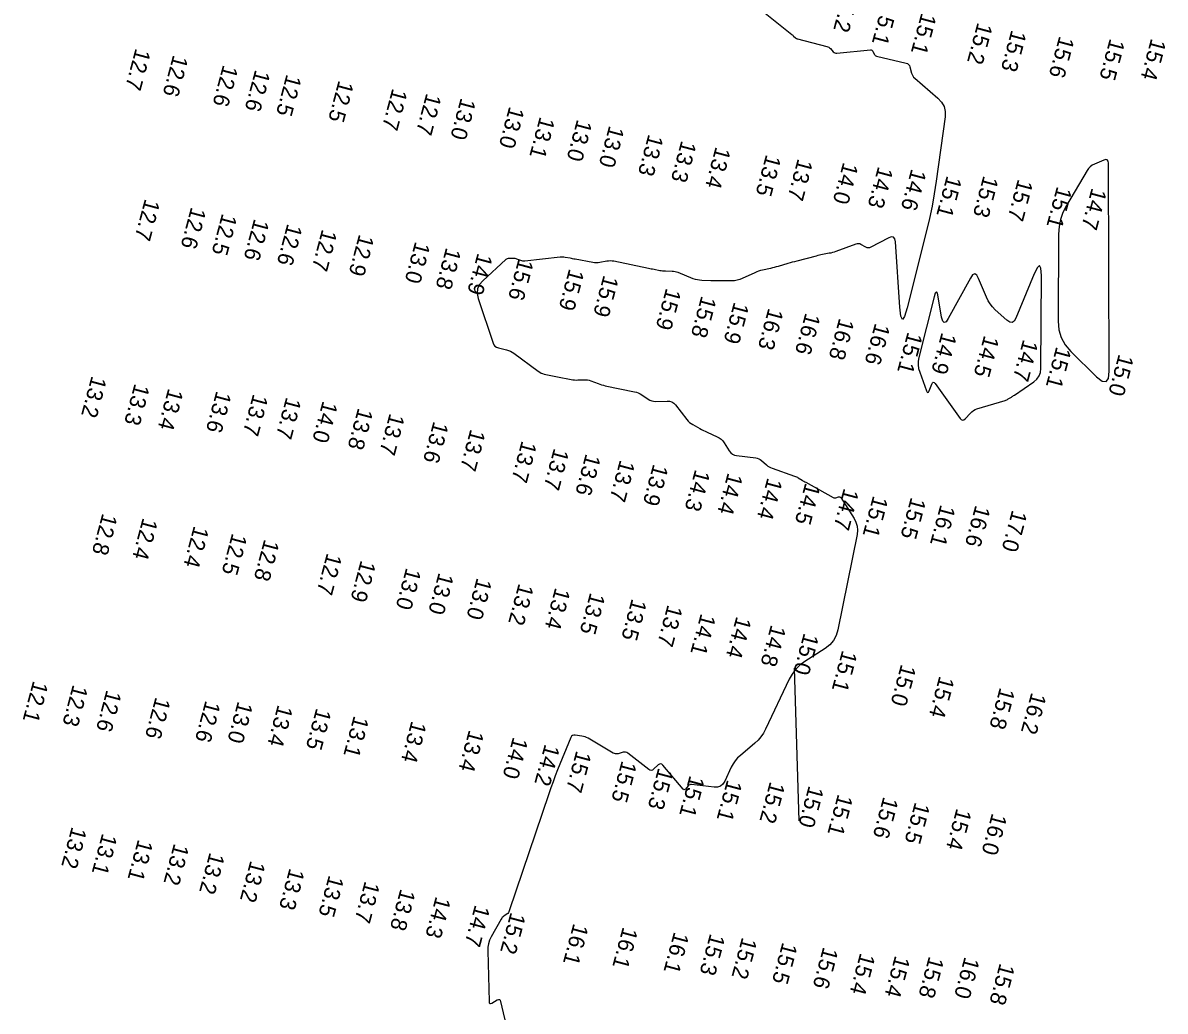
# Model space of a CAD drawing. Extents: x 988130 to 1132882, y 654656 to 841453.
# Drawn here: x 1028622.2 to 1028981.4, y 772568.6 to 772879.5 of the extents above; entities that cross this region are included whole.
import ezdxf

# ---------------------------------------------------------------- set-up
doc = ezdxf.new("R2010")
doc.units = 0
doc.layers.add('V-TOPO-MAJR', color=7, linetype='Continuous')
doc.layers.add('V-TOPO-SOUN', color=7, linetype='Continuous')

msp = doc.modelspace()

# ---------------------------------------------------------------- linework, layer by layer
at = {"layer": 'V-TOPO-MAJR'}
for points in [[(1028854.52, 772883.4), (1028863.96, 772875.8), (1028864.11, 772875.67), (1028864.25, 772875.55), (1028864.4, 772875.43), (1028864.54, 772875.3), (1028865.1, 772874.78), (1028865.25, 772874.66), (1028865.41, 772874.56), (1028865.58, 772874.49), (1028865.76, 772874.43), (1028874.96, 772872.03), (1028875.28, 772871.92), (1028875.57, 772871.77), (1028875.84, 772871.58), (1028876.09, 772871.35), (1028877.02, 772870.35), (1028877.27, 772870.14), (1028877.54, 772870), (1028877.84, 772869.92), (1028878.16, 772869.92), (1028888.67, 772870.97), (1028888.91, 772870.97), (1028889.12, 772870.89), (1028889.29, 772870.76), (1028889.42, 772870.56), (1028889.9, 772869.62), (1028890.03, 772869.41), (1028890.2, 772869.24), (1028890.41, 772869.12), (1028890.65, 772869.03), (1028899.9, 772866.82), (1028900.34, 772866.66), (1028900.69, 772866.41), (1028900.95, 772866.06), (1028901.12, 772865.62), (1028901.61, 772863.68), (1028901.77, 772863.22), (1028901.99, 772862.79), (1028902.27, 772862.41), (1028902.62, 772862.06), (1028909.94, 772855.74), (1028911.09, 772854.5), (1028911.84, 772853.12), (1028912.19, 772851.58), (1028912.15, 772849.89), (1028909.36, 772829.68), (1028908.76, 772825.73), (1028908.06, 772821.8), (1028907.25, 772817.9), (1028906.33, 772814.01), (1028900.27, 772789.85), (1028899.43, 772787.08), (1028898.75, 772786.2), (1028898.25, 772787.19), (1028897.91, 772790.06), (1028896.54, 772810.55), (1028896.35, 772811.51), (1028895.9, 772812.04), (1028895.22, 772812.14), (1028894.3, 772811.8), (1028888.81, 772808.91), (1028888.42, 772808.75), (1028888.03, 772808.71), (1028887.64, 772808.76), (1028887.25, 772808.92), (1028885.71, 772809.77), (1028885.32, 772809.94), (1028884.92, 772810.01), (1028884.52, 772809.99), (1028884.11, 772809.89), (1028877.78, 772807.54), (1028877.28, 772807.37), (1028876.78, 772807.21), (1028876.27, 772807.08), (1028875.75, 772806.98), (1028873.67, 772806.59), (1028873.15, 772806.49), (1028872.63, 772806.37), (1028872.11, 772806.25), (1028871.6, 772806.13), (1028865.54, 772804.54), (1028864.83, 772804.35), (1028864.12, 772804.16), (1028863.41, 772803.96), (1028862.71, 772803.75), (1028859.7, 772802.86), (1028859.09, 772802.69), (1028858.47, 772802.52), (1028857.86, 772802.37), (1028857.24, 772802.23), (1028854.76, 772801.7), (1028854.14, 772801.55), (1028853.54, 772801.36), (1028852.95, 772801.15), (1028852.37, 772800.89), (1028848.4, 772799.04), (1028847.6, 772798.72), (1028846.78, 772798.49), (1028845.94, 772798.35), (1028845.08, 772798.31), (1028841.25, 772798.3), (1028840.55, 772798.31), (1028839.85, 772798.32), (1028839.16, 772798.33), (1028838.46, 772798.35), (1028835.67, 772798.43), (1028834.98, 772798.49), (1028834.3, 772798.6), (1028833.64, 772798.77), (1028832.98, 772799), (1028828.21, 772800.92), (1028827.75, 772801.08), (1028827.28, 772801.2), (1028826.8, 772801.27), (1028826.31, 772801.3), (1028824.26, 772801.33), (1028823.81, 772801.35), (1028823.36, 772801.38), (1028822.9, 772801.44), (1028822.46, 772801.52), (1028820.66, 772801.86), (1028820.22, 772801.95), (1028819.77, 772802.04), (1028819.32, 772802.13), (1028818.88, 772802.22), (1028808.01, 772804.47), (1028807.46, 772804.55), (1028806.91, 772804.59), (1028806.36, 772804.56), (1028805.81, 772804.49), (1028803.61, 772804.07), (1028803.06, 772803.99), (1028802.51, 772803.96), (1028801.96, 772803.98), (1028801.41, 772804.06), (1028795.83, 772805.11), (1028795.43, 772805.18), (1028795.04, 772805.26), (1028794.65, 772805.33), (1028794.26, 772805.41), (1028792.69, 772805.71), (1028792.3, 772805.77), (1028791.91, 772805.8), (1028791.51, 772805.8), (1028791.11, 772805.77), (1028780.04, 772804.54), (1028779.72, 772804.52), (1028779.4, 772804.54), (1028779.1, 772804.6), (1028778.79, 772804.69), (1028777.56, 772805.15), (1028777.27, 772805.25), (1028776.97, 772805.32), (1028776.66, 772805.36), (1028776.35, 772805.38), (1028775.1, 772805.4), (1028774.8, 772805.38), (1028774.52, 772805.3), (1028774.26, 772805.17), (1028774.01, 772804.99), (1028766.79, 772798.37), (1028765.74, 772797.13), (1028765.15, 772795.78), (1028765.01, 772794.31), (1028765.34, 772792.73), (1028770.02, 772778.75), (1028770.28, 772778.19), (1028770.64, 772777.75), (1028771.12, 772777.42), (1028771.7, 772777.22), (1028774.25, 772776.65), (1028774.88, 772776.47), (1028775.47, 772776.24), (1028776.04, 772775.94), (1028776.58, 772775.58), (1028784.25, 772769.88), (1028784.69, 772769.59), (1028785.15, 772769.34), (1028785.63, 772769.15), (1028786.14, 772769), (1028788.21, 772768.53), (1028788.73, 772768.41), (1028789.25, 772768.3), (1028789.77, 772768.19), (1028790.29, 772768.09), (1028794.63, 772767.28), (1028795.14, 772767.2), (1028795.65, 772767.15), (1028796.16, 772767.13), (1028796.68, 772767.14), (1028798.75, 772767.24), (1028799.26, 772767.24), (1028799.77, 772767.19), (1028800.26, 772767.08), (1028800.75, 772766.92), (1028803.05, 772766.01), (1028803.6, 772765.81), (1028804.15, 772765.63), (1028804.71, 772765.48), (1028805.28, 772765.34), (1028814.54, 772763.43), (1028815.13, 772763.28), (1028815.71, 772763.07), (1028816.26, 772762.8), (1028816.78, 772762.48), (1028818.84, 772761.08), (1028819.37, 772760.78), (1028819.93, 772760.57), (1028820.51, 772760.45), (1028821.12, 772760.42), (1028824.78, 772760.53), (1028825.55, 772760.47), (1028826.25, 772760.24), (1028826.87, 772759.85), (1028827.41, 772759.28), (1028830.95, 772754.72), (1028831.36, 772754.24), (1028831.81, 772753.82), (1028832.3, 772753.44), (1028832.84, 772753.11), (1028835.05, 772751.89), (1028835.61, 772751.59), (1028836.17, 772751.3), (1028836.74, 772751.03), (1028837.31, 772750.76), (1028840.49, 772749.31), (1028841.14, 772748.96), (1028841.73, 772748.52), (1028842.24, 772748), (1028842.68, 772747.4), (1028844.31, 772744.84), (1028844.76, 772744.27), (1028845.3, 772743.83), (1028845.92, 772743.53), (1028846.63, 772743.37), (1028852.61, 772742.61), (1028853.11, 772742.51), (1028853.58, 772742.34), (1028854.02, 772742.1), (1028854.43, 772741.79), (1028855.99, 772740.41), (1028856.4, 772740.08), (1028856.82, 772739.8), (1028857.28, 772739.57), (1028857.76, 772739.38), (1028864.78, 772736.94), (1028865.1, 772736.82), (1028865.42, 772736.68), (1028865.72, 772736.53), (1028866.02, 772736.36), (1028867.18, 772735.65), (1028867.48, 772735.47), (1028867.77, 772735.3), (1028868.07, 772735.13), (1028868.37, 772734.96), (1028876.97, 772730.21), (1028877.18, 772730.12), (1028877.38, 772730.08), (1028877.59, 772730.08), (1028877.81, 772730.12), (1028878.67, 772730.39), (1028878.88, 772730.42), (1028879.06, 772730.39), (1028879.22, 772730.3), (1028879.35, 772730.14), (1028883.54, 772723.58), (1028884.15, 772722.4), (1028884.51, 772721.18), (1028884.62, 772719.9), (1028884.48, 772718.58), (1028878.48, 772688.59), (1028877.95, 772686.81), (1028877.11, 772685.24), (1028875.96, 772683.88), (1028874.49, 772682.73), (1028868.02, 772678.57), (1028866.5, 772677.44), (1028865.18, 772676.14), (1028864.06, 772674.66), (1028863.14, 772673.01), (1028855.71, 772657.28), (1028855.05, 772656.06), (1028854.27, 772654.93), (1028853.38, 772653.89), (1028852.37, 772652.94), (1028847.79, 772649.08), (1028846.92, 772648.26), (1028846.16, 772647.37), (1028845.5, 772646.39), (1028844.94, 772645.34), (1028842.92, 772640.97), (1028842.32, 772640.03), (1028841.56, 772639.4), (1028840.62, 772639.08), (1028839.51, 772639.06), (1028832.44, 772639.87), (1028832.14, 772639.87), (1028831.87, 772639.8), (1028831.62, 772639.67), (1028831.4, 772639.46), (1028830.58, 772638.5), (1028830.38, 772638.32), (1028830.17, 772638.26), (1028829.97, 772638.32), (1028829.76, 772638.5), (1028823.4, 772646), (1028823.07, 772646.29), (1028822.72, 772646.4), (1028822.37, 772646.33), (1028822, 772646.08), (1028820.51, 772644.71), (1028820.14, 772644.45), (1028819.76, 772644.35), (1028819.37, 772644.42), (1028818.97, 772644.65), (1028812.41, 772649.76), (1028812.07, 772649.97), (1028811.72, 772650.09), (1028811.34, 772650.12), (1028810.95, 772650.05), (1028809.34, 772649.61), (1028808.94, 772649.53), (1028808.56, 772649.54), (1028808.18, 772649.64), (1028807.82, 772649.81), (1028799.92, 772654.47), (1028799.45, 772654.72), (1028798.98, 772654.91), (1028798.48, 772655.06), (1028797.97, 772655.16), (1028795.89, 772655.47), (1028795.41, 772655.48), (1028795.01, 772655.34), (1028794.69, 772655.07), (1028794.45, 772654.65), (1028790.34, 772644.48), (1028789.6, 772642.62), (1028788.89, 772640.75), (1028788.21, 772638.87), (1028787.56, 772636.98), (1028775.15, 772600.15), (1028775.03, 772599.87), (1028774.87, 772599.62), (1028774.67, 772599.39), (1028774.43, 772599.2), (1028773.4, 772598.48), (1028773.16, 772598.29), (1028772.94, 772598.07), (1028772.75, 772597.83), (1028772.58, 772597.57), (1028769.46, 772591.97), (1028768.96, 772590.93), (1028768.62, 772589.85), (1028768.42, 772588.73), (1028768.38, 772587.57), (1028768.78, 772571.66), (1028768.84, 772571.27), (1028769.01, 772571.05), (1028769.28, 772571.03), (1028769.65, 772571.18), (1028771.34, 772572.18), (1028771.72, 772572.34), (1028772.03, 772572.31), (1028772.26, 772572.11), (1028772.41, 772571.72), (1028777.17, 772551.25)], [(1028866.33, 772628.48), (1028864.78, 772676.49)]]:
    msp.add_lwpolyline(points, dxfattribs=at)
for points in [[(1028963.15, 772836.39), (1028962.7, 772836.49), (1028962.05, 772836.31), (1028959.12, 772835.04), (1028958.43, 772834.68), (1028957.81, 772834.22), (1028957.29, 772833.67), (1028956.84, 772833.03), (1028950.3, 772821.98), (1028949.23, 772819.86), (1028948.46, 772817.66), (1028947.99, 772815.38), (1028947.83, 772813.02), (1028947.72, 772785.67), (1028947.96, 772782.96), (1028948.71, 772780.46), (1028949.96, 772778.16), (1028951.72, 772776.08), (1028959.77, 772768.18), (1028961.53, 772766.8), (1028962.79, 772766.63), (1028963.54, 772767.65), (1028963.78, 772769.87), (1028963.53, 772835.35), (1028963.43, 772836.01)], [(1028933.25, 772785.25), (1028932.5, 772785.34), (1028931.63, 772785.92), (1028927.96, 772789.24), (1028927.1, 772790.1), (1028926.34, 772791.05), (1028925.7, 772792.08), (1028925.17, 772793.18), (1028922.7, 772799.08), (1028922.11, 772800.12), (1028921.48, 772800.48), (1028920.82, 772800.18), (1028920.13, 772799.22), (1028913.17, 772786.51), (1028912.46, 772785.46), (1028911.87, 772785.18), (1028911.41, 772785.64), (1028911.09, 772786.86), (1028910.03, 772793.25), (1028909.75, 772794.45), (1028909.44, 772794.86), (1028909.09, 772794.48), (1028908.71, 772793.3), (1028903.93, 772774.24), (1028903.73, 772773.06), (1028903.7, 772771.89), (1028903.85, 772770.73), (1028904.19, 772769.58), (1028906.33, 772763.76), (1028906.53, 772763.36), (1028906.72, 772763.23), (1028906.93, 772763.36), (1028907.13, 772763.75), (1028907.95, 772765.85), (1028908.17, 772766.26), (1028908.42, 772766.41), (1028908.7, 772766.32), (1028909.02, 772765.99), (1028916.9, 772755.07), (1028917.26, 772754.69), (1028917.65, 772754.54), (1028918.05, 772754.64), (1028918.47, 772754.97), (1028920.16, 772756.76), (1028920.6, 772757.18), (1028921.09, 772757.53), (1028921.62, 772757.81), (1028922.19, 772758.02), (1028931.03, 772760.71), (1028931.29, 772760.8), (1028931.55, 772760.91), (1028931.8, 772761.04), (1028932.05, 772761.18), (1028933, 772761.79), (1028933.24, 772761.94), (1028933.48, 772762.1), (1028933.71, 772762.26), (1028933.95, 772762.42), (1028940.1, 772766.61), (1028941.07, 772767.44), (1028941.76, 772768.41), (1028942.18, 772769.53), (1028942.32, 772770.79), (1028942.44, 772800.05), (1028942.31, 772802.28), (1028941.9, 772803.1), (1028941.2, 772802.51), (1028940.22, 772800.5), (1028934.42, 772786.54), (1028933.89, 772785.65)]]:
    msp.add_lwpolyline(points, close=True, dxfattribs=at)

# ---------------------------------------------------------------- texts
at = {"layer": 'V-TOPO-SOUN'}
for s, p in [('15.2 ', (1028880.34, 772889.87)), ('15.1 ', (1028892.47, 772885.72)), ('15.1 ', (1028904.74, 772882.79)), ('15.2 ', (1028922.41, 772879.78)), ('15.3 ', (1028933.07, 772877.45)), ('15.6 ', (1028948.11, 772875.51)), ('15.5 ', (1028964.01, 772874.73)), ('15.4 ', (1028976.99, 772874.78)), ('12.7 ', (1028657.66, 772871.63)), ('12.6 ', (1028669.48, 772869.6)), ('12.6 ', (1028685.17, 772866.47)), ('12.6 ', (1028695.28, 772864.93)), ('12.5 ', (1028705.12, 772863.46)), ('12.5 ', (1028721.51, 772861.56)), ('12.7 ', (1028738.41, 772859.04)), ('12.7 ', (1028749.1, 772857.53)), ('13.0 ', (1028759.93, 772856.07)), ('13.0 ', (1028775.17, 772853.38)), ('13.1 ', (1028784.78, 772850.16)), ('13.0 ', (1028796.49, 772849.29)), ('13.0 ', (1028806.59, 772847.35)), ('13.3 ', (1028818.93, 772844.64)), ('13.3 ', (1028829.28, 772842.65)), ('13.4 ', (1028840.06, 772840.71)), ('13.5 ', (1028855.91, 772838.27)), ('13.7 ', (1028865.89, 772836.95)), ('14.0 ', (1028880.17, 772835.83)), ('14.3 ', (1028891.15, 772834.51)), ('14.6 ', (1028901.59, 772833.75)), ('15.1 ', (1028912.75, 772831.6)), ('15.3 ', (1028924.26, 772831.61)), ('15.7 ', (1028935.12, 772830.52)), ('15.1 ', (1028947.38, 772828.23)), ('14.7 ', (1028958.3, 772827.75)), ('12.7 ', (1028660.61, 772824.33)), ('12.6 ', (1028675.12, 772821.74)), ('12.5 ', (1028684.86, 772819.71)), ('12.6 ', (1028694.95, 772818.04)), ('12.6 ', (1028705.38, 772816.48)), ('12.7 ', (1028716.3, 772814.76)), ('12.9 ', (1028727.94, 772813.18)), ('13.0 ', (1028745.58, 772810.89)), ('13.8 ', (1028755.29, 772808.98)), ('14.9 ', (1028765.2, 772807.25)), ('15.6 ', (1028778.09, 772805.54)), ('15.9 ', (1028793.99, 772802.34)), ('15.9 ', (1028804.82, 772800.31)), ('15.9 ', (1028824.48, 772796.24)), ('15.8 ', (1028835.57, 772793.8)), ('15.9 ', (1028845.83, 772791.87)), ('16.3 ', (1028856.65, 772789.97)), ('16.6 ', (1028868.29, 772788.45)), ('16.8 ', (1028878.91, 772786.81)), ('16.6 ', (1028890.18, 772785.23)), ('15.1 ', (1028900.43, 772782.45)), ('14.9 ', (1028911.12, 772782.3)), ('14.5 ', (1028924.48, 772781.39)), ('14.7 ', (1028936.75, 772780.09)), ('15.1 ', (1028947.17, 772777.83)), ('15.0 ', (1028966.81, 772775.49)), ('13.2 ', (1028643.84, 772768.64)), ('13.3 ', (1028657.36, 772766.23)), ('13.4 ', (1028667.94, 772764.71)), ('13.6 ', (1028683.07, 772763.9)), ('13.7 ', (1028694.62, 772762.95)), ('13.7 ', (1028705.03, 772761.94)), ('14.0 ', (1028716.51, 772760.76)), ('13.8 ', (1028727.62, 772758.55)), ('13.7 ', (1028737.56, 772756.87)), ('13.6 ', (1028751.35, 772754.34)), ('13.7 ', (1028762.95, 772751.87)), ('13.7 ', (1028779.09, 772748.23)), ('13.7 ', (1028789.21, 772745.89)), ('13.6 ', (1028799.21, 772744.13)), ('13.7 ', (1028809.97, 772742.21)), ('13.9 ', (1028820.44, 772740.92)), ('14.3 ', (1028833.6, 772739.2)), ('14.4 ', (1028843.88, 772738.16)), ('14.4 ', (1028856.34, 772736.58)), ('14.5 ', (1028868.24, 772735)), ('14.7 ', (1028880.37, 772733.31)), ('15.1 ', (1028889.57, 772730.96)), ('15.5 ', (1028901.46, 772730.47)), ('16.1 ', (1028910.74, 772728.15)), ('16.6 ', (1028921.74, 772727.98)), ('17.0 ', (1028933.29, 772726.47)), ('12.8 ', (1028647.23, 772725.42)), ('12.4 ', (1028659.92, 772723.98)), ('12.4 ', (1028676, 772721.47)), ('12.5 ', (1028688.02, 772719.15)), ('12.8 ', (1028698.14, 772717.26)), ('12.7 ', (1028717.84, 772712.91)), ('12.9 ', (1028728.49, 772710.65)), ('13.0 ', (1028742.74, 772708.27)), ('13.0 ', (1028752.98, 772706.75)), ('13.0 ', (1028764.98, 772705.13)), ('13.2 ', (1028778.13, 772703.35)), ('13.4 ', (1028789.62, 772702.05)), ('13.5 ', (1028800.6, 772700.48)), ('13.5 ', (1028813.69, 772698.55)), ('13.7 ', (1028824.95, 772696.66)), ('14.1 ', (1028835.4, 772693.89)), ('14.4 ', (1028846.58, 772692.98)), ('14.8 ', (1028857.46, 772690.37)), ('15.0 ', (1028867.79, 772687.75)), ('15.1 ', (1028879.86, 772682.35)), ('15.0 ', (1028898.37, 772677.96)), ('12.1 ', (1028625.46, 772672.74)), ('15.4 ', (1028910.41, 772674.26)), ('12.3 ', (1028637.95, 772671.53)), ('12.6 ', (1028648.53, 772669.85)), ('15.8 ', (1028929.43, 772670.63)), ('16.2 ', (1028939.33, 772669.06)), ('12.6 ', (1028663.93, 772667.6)), ('12.6 ', (1028679.64, 772666.52)), ('13.0 ', (1028689.82, 772666.27)), ('13.4 ', (1028702.39, 772665.19)), ('13.5 ', (1028714.48, 772664.13)), ('13.1 ', (1028726.3, 772661.75)), ('13.4 ', (1028744.42, 772660.13)), ('13.4 ', (1028762.5, 772657.29)), ('14.0 ', (1028776.34, 772655.07)), ('14.2 ', (1028786.34, 772652.83)), ('15.7 ', (1028796.25, 772650.77)), ('15.5 ', (1028810.54, 772647.62)), ('15.3 ', (1028822.01, 772645.37)), ('15.1 ', (1028831.9, 772642.98)), ('15.1 ', (1028843.67, 772641.63)), ('15.2 ', (1028857.14, 772641.05)), ('15.0 ', (1028869.34, 772639.74)), ('15.1 ', (1028878.5, 772637.1)), ('15.6 ', (1028892.79, 772636.26)), ('15.5 ', (1028902.73, 772634.57)), ('15.4 ', (1028915.81, 772632.62)), ('16.0 ', (1028926.95, 772631.1)), ('13.2 ', (1028637.59, 772626.84)), ('13.1 ', (1028647.17, 772624.76)), ('13.1 ', (1028658.43, 772622.86)), ('13.2 ', (1028669.74, 772621.58)), ('13.2 ', (1028680.95, 772618.76)), ('13.2 ', (1028693.77, 772616.19)), ('13.3 ', (1028706.07, 772613.81)), ('13.5 ', (1028718.44, 772611.59)), ('13.7 ', (1028729.75, 772609.72)), ('13.8 ', (1028740.94, 772607.3)), ('14.3 ', (1028752.06, 772604.91)), ('14.7 ', (1028764.38, 772602.29)), ('15.2 ', (1028775.59, 772599.94)), ('16.1 ', (1028795.34, 772596.42)), ('16.1 ', (1028810.87, 772595.31)), ('16.1 ', (1028826.97, 772593.79)), ('15.3 ', (1028838.31, 772593.24)), ('15.2 ', (1028848.36, 772592.08)), ('15.5 ', (1028861.07, 772590.5)), ('15.6 ', (1028873.88, 772589.02)), ('15.4 ', (1028885.51, 772587.16)), ('15.4 ', (1028896.47, 772586.31)), ('15.8 ', (1028907.13, 772586.09)), ('16.0 ', (1028918.33, 772585.92)), ('15.8 ', (1028929.41, 772583.91))]:
    msp.add_text(s, height=5, rotation=255, dxfattribs=at).set_placement(p)

doc.saveas('drawing.dxf')
